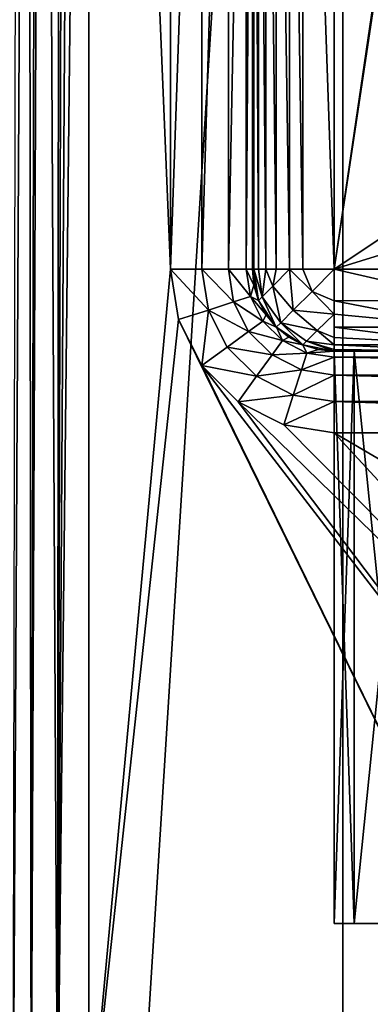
# Model space of a CAD drawing. Header units: millimetres. Extents: x -147 to 148, y -145 to 204.
# Tile 453 of 571: x 85.08 to 87.22, y 4.51 to 10.53. Entities that reach past the tile are written whole.
import ezdxf

# ---------------------------------------------------------------- set-up
doc = ezdxf.new("R2010")
doc.units = ezdxf.units.MM
doc.header["$LTSCALE"] = 26.699852
for name, color, linetype in [('1321', 7, 'CONTINUOUS'), ('1322', 7, 'CONTINUOUS'), ('1323', 7, 'CONTINUOUS'), ('1967', 7, 'CONTINUOUS'), ('1969', 7, 'CONTINUOUS'), ('1985', 7, 'CONTINUOUS'), ('2000', 7, 'CONTINUOUS'), ('2001', 7, 'CONTINUOUS'), ('2002', 7, 'CONTINUOUS'), ('2007', 7, 'CONTINUOUS'), ('2011', 7, 'CONTINUOUS'), ('743', 7, 'CONTINUOUS'), ('745', 7, 'CONTINUOUS'), ('759', 7, 'CONTINUOUS'), ('760', 7, 'CONTINUOUS'), ('765', 7, 'CONTINUOUS'), ('905', 7, 'CONTINUOUS'), ('906', 7, 'CONTINUOUS'), ('907', 7, 'CONTINUOUS'), ('908', 7, 'CONTINUOUS'), ('910', 7, 'CONTINUOUS'), ('911', 7, 'CONTINUOUS'), ('912', 7, 'CONTINUOUS'), ('931', 7, 'CONTINUOUS')]:
    doc.layers.add(name, color=color, linetype=linetype)

msp = doc.modelspace()

# ---------------------------------------------------------------- linework, layer by layer
at = {"layer": '1321', "color": 7, "linetype": 'CONTINUOUS', "true_color": 0xd8d8d8}
for points in [[(86.5, 9, 86.9), (86.5, 14.5, 86.9), (86.5094, 14.5, 86.9963), (86.5, 9, 86.9)], [(86.5092, 9, 86.9956), (86.5, 9, 86.9), (86.5094, 14.5, 86.9963), (86.5092, 9, 86.9956)], [(86.5369, 9, 87.0886), (86.5092, 9, 86.9956), (86.5094, 14.5, 86.9963), (86.5369, 9, 87.0886)], [(86.5374, 14.5, 87.0898), (86.5369, 9, 87.0886), (86.5094, 14.5, 86.9963), (86.5374, 14.5, 87.0898)], [(86.5826, 9, 87.1753), (86.5369, 9, 87.0886), (86.5374, 14.5, 87.0898), (86.5826, 9, 87.1753)], [(86.5835, 14.5, 87.1766), (86.5826, 9, 87.1753), (86.5374, 14.5, 87.0898), (86.5835, 14.5, 87.1766)], [(86.6449, 9, 87.252), (86.5826, 9, 87.1753), (86.5835, 14.5, 87.1766), (86.6449, 9, 87.252)], [(86.6456, 14.5, 87.2527), (86.6449, 9, 87.252), (86.5835, 14.5, 87.1766), (86.6456, 14.5, 87.2527)], [(86.7259, 9, 87.3181), (86.6449, 9, 87.252), (86.6456, 14.5, 87.2527), (86.7259, 9, 87.3181)], [(86.7262, 14.5, 87.3184), (86.7259, 9, 87.3181), (86.6456, 14.5, 87.2527), (86.7262, 14.5, 87.3184)], [(86.8078, 9, 87.3616), (86.7259, 9, 87.3181), (86.7262, 14.5, 87.3184), (86.8078, 9, 87.3616)], [(86.8081, 14.5, 87.3617), (86.8078, 9, 87.3616), (86.7262, 14.5, 87.3184), (86.8081, 14.5, 87.3617)], [(87, 9, 87.4), (86.8078, 9, 87.3616), (86.8081, 14.5, 87.3617), (87, 9, 87.4)], [(87, 14.5, 87.4), (87, 9, 87.4), (86.8081, 14.5, 87.3617), (87, 14.5, 87.4)]]:
    msp.add_3dface(points, dxfattribs=at)
at = {"layer": '1322', "color": 7, "linetype": 'CONTINUOUS', "true_color": 0xd8d8d8}
for points in [[(86.5379, 8.809, 86.9), (86.5, 9, 86.9), (86.5092, 9, 86.9956), (86.5379, 8.809, 86.9)], [(86.5607, 8.8318, 87.0694), (86.5379, 8.809, 86.9), (86.5092, 9, 86.9956), (86.5607, 8.8318, 87.0694)], [(86.5369, 9, 87.0886), (86.5607, 8.8318, 87.0694), (86.5092, 9, 86.9956), (86.5369, 9, 87.0886)], [(86.5826, 9, 87.1753), (86.5607, 8.8318, 87.0694), (86.5369, 9, 87.0886), (86.5826, 9, 87.1753)], [(86.6258, 8.8969, 87.2152), (86.5607, 8.8318, 87.0694), (86.5826, 9, 87.1753), (86.6258, 8.8969, 87.2152)], [(86.6449, 9, 87.252), (86.6258, 8.8969, 87.2152), (86.5826, 9, 87.1753), (86.6449, 9, 87.252)], [(86.7259, 9, 87.3181), (86.6258, 8.8969, 87.2152), (86.6449, 9, 87.252), (86.7259, 9, 87.3181)], [(86.6258, 8.8969, 87.2152), (86.7259, 9, 87.3181), (86.7498, 8.7501, 87.2535), (86.6258, 8.8969, 87.2152)], [(86.7498, 8.7501, 87.2535), (86.7259, 9, 87.3181), (86.8645, 8.8647, 87.3619), (86.7498, 8.7501, 87.2535)], [(86.8645, 8.8647, 87.3619), (86.7259, 9, 87.3181), (86.8078, 9, 87.3616), (86.8645, 8.8647, 87.3619)], [(87, 9, 87.4), (86.8645, 8.8647, 87.3619), (86.8078, 9, 87.3616), (87, 9, 87.4)], [(87, 8.8081, 87.3617), (86.8645, 8.8647, 87.3619), (87, 9, 87.4), (87, 8.8081, 87.3617)], [(86.5607, 8.8318, 87.0694), (86.6258, 8.8969, 87.2152), (86.6732, 8.6735, 87.0913), (86.5607, 8.8318, 87.0694)], [(86.6732, 8.6735, 87.0913), (86.6258, 8.8969, 87.2152), (86.7498, 8.7501, 87.2535), (86.6732, 8.6735, 87.0913)], [(87, 8.7262, 87.3184), (86.7498, 8.7501, 87.2535), (86.8645, 8.8647, 87.3619), (87, 8.7262, 87.3184)], [(87, 8.8081, 87.3617), (87, 8.7262, 87.3184), (86.8645, 8.8647, 87.3619), (87, 8.8081, 87.3617)], [(86.6463, 8.6466, 86.9), (86.5379, 8.809, 86.9), (86.5607, 8.8318, 87.0694), (86.6463, 8.6466, 86.9)], [(86.6463, 8.6466, 86.9), (86.5607, 8.8318, 87.0694), (86.6732, 8.6735, 87.0913), (86.6463, 8.6466, 86.9)], [(86.6732, 8.6735, 87.0913), (86.7498, 8.7501, 87.2535), (86.8968, 8.6262, 87.2156), (86.6732, 8.6735, 87.0913)], [(86.7498, 8.7501, 87.2535), (87, 8.7262, 87.3184), (86.8968, 8.6262, 87.2156), (86.7498, 8.7501, 87.2535)], [(86.8087, 8.5381, 86.9), (86.6463, 8.6466, 86.9), (86.6732, 8.6735, 87.0913), (86.8087, 8.5381, 86.9)], [(86.8087, 8.5381, 86.9), (86.6732, 8.6735, 87.0913), (86.8315, 8.5609, 87.0697), (86.8087, 8.5381, 86.9)], [(86.8315, 8.5609, 87.0697), (86.6732, 8.6735, 87.0913), (86.8968, 8.6262, 87.2156), (86.8315, 8.5609, 87.0697)], [(87, 8.7262, 87.3184), (87, 8.5835, 87.1766), (86.8968, 8.6262, 87.2156), (87, 8.7262, 87.3184)], [(87, 8.7262, 87.3184), (87, 8.6456, 87.2527), (87, 8.5835, 87.1766), (87, 8.7262, 87.3184)], [(87, 8.5374, 87.0898), (86.8315, 8.5609, 87.0697), (86.8968, 8.6262, 87.2156), (87, 8.5374, 87.0898)], [(87, 8.5835, 87.1766), (87, 8.5374, 87.0898), (86.8968, 8.6262, 87.2156), (87, 8.5835, 87.1766)], [(87, 8.5, 86.9), (86.8087, 8.5381, 86.9), (86.8315, 8.5609, 87.0697), (87, 8.5, 86.9)], [(87, 8.5094, 86.9963), (87, 8.5, 86.9), (86.8315, 8.5609, 87.0697), (87, 8.5094, 86.9963)], [(87, 8.5374, 87.0898), (87, 8.5094, 86.9963), (86.8315, 8.5609, 87.0697), (87, 8.5374, 87.0898)]]:
    msp.add_3dface(points, dxfattribs=at)
at = {"layer": '1323', "color": 7, "linetype": 'CONTINUOUS', "true_color": 0xd8d8d8}
for points in [[(87, 9, 87.4), (87.8358, 9, 87.4), (87.8358, 8.8087, 87.3619), (87, 9, 87.4)], [(87, 9, 87.4), (87.8358, 8.8087, 87.3619), (87, 8.8081, 87.3617), (87, 9, 87.4)], [(87.8358, 8.8087, 87.3619), (87.8358, 8.6463, 87.2534), (87, 8.8081, 87.3617), (87.8358, 8.8087, 87.3619)], [(87, 8.8081, 87.3617), (87.8358, 8.6463, 87.2534), (87, 8.7262, 87.3184), (87, 8.8081, 87.3617)], [(87, 8.7262, 87.3184), (87.8358, 8.6463, 87.2534), (87, 8.6456, 87.2527), (87, 8.7262, 87.3184)], [(87.8358, 8.6463, 87.2534), (87.8358, 8.5379, 87.091), (87, 8.6456, 87.2527), (87.8358, 8.6463, 87.2534)], [(87, 8.6456, 87.2527), (87.8358, 8.5379, 87.091), (87, 8.5835, 87.1766), (87, 8.6456, 87.2527)], [(87, 8.5835, 87.1766), (87.8358, 8.5379, 87.091), (87, 8.5374, 87.0898), (87, 8.5835, 87.1766)], [(87.8358, 8.5379, 87.091), (87.8358, 8.5, 86.9), (87, 8.5374, 87.0898), (87.8358, 8.5379, 87.091)], [(87, 8.5374, 87.0898), (87.8358, 8.5, 86.9), (87, 8.5094, 86.9963), (87, 8.5374, 87.0898)], [(87.8358, 8.5, 86.9), (87, 8.5, 86.9), (87, 8.5094, 86.9963), (87.8358, 8.5, 86.9)]]:
    msp.add_3dface(points, dxfattribs=at)
at = {"layer": '1967', "color": 7, "linetype": 'CONTINUOUS', "true_color": 0xd8d8d8}
for points in [[(83.7687, 18.0803, 29.5107), (86.3052, 18.7647, 29.4987), (84.2026, 10.2776, 29.6469), (83.7687, 18.0803, 29.5107)], [(84.2026, 10.2776, 29.6469), (86.3052, 18.7647, 29.4987), (85.1294, 10.7476, 29.6387), (84.2026, 10.2776, 29.6469)]]:
    msp.add_3dface(points, dxfattribs=at)
at = {"layer": '1969', "color": 7, "linetype": 'CONTINUOUS', "true_color": 0xd8d8d8}
msp.add_3dface([(85.8961, 11.2764, 33.6612), (84.6145, 18.3506, 33.7847), (84.0004, 10.3925, 33.6458), (85.8961, 11.2764, 33.6612)], dxfattribs=at)
at = {"layer": '1985', "color": 7, "linetype": 'CONTINUOUS', "true_color": 0xd8d8d8}
msp.add_3dface([(84.0004, 10.3925, 39.1827), (84.6575, 18.3632, 39.0436), (85.8961, 11.2764, 39.1673), (84.0004, 10.3925, 39.1827)], dxfattribs=at)
at = {"layer": '2000', "color": 7, "linetype": 'CONTINUOUS', "true_color": 0xd8d8d8}
for points in [[(84.1003, 10.2193, 33.0536), (85.1294, 10.7476, 29.6387), (85.9638, 11.0883, 33.0536), (84.1003, 10.2193, 33.0536)], [(84.2026, 10.2776, 29.6469), (85.1294, 10.7476, 29.6387), (84.1003, 10.2193, 33.0536), (84.2026, 10.2776, 29.6469)]]:
    msp.add_3dface(points, dxfattribs=at)
at = {"layer": '2001', "color": 7, "linetype": 'CONTINUOUS', "true_color": 0xd8d8d8}
for points in [[(83.9999, 10.3923, 33.4), (85.9638, 11.0883, 33.0536), (85.896, 11.2764, 33.4), (83.9999, 10.3923, 33.4)], [(84.1003, 10.2193, 33.0536), (85.9638, 11.0883, 33.0536), (83.9999, 10.3923, 33.4), (84.1003, 10.2193, 33.0536)]]:
    msp.add_3dface(points, dxfattribs=at)
at = {"layer": '2002', "color": 7, "linetype": 'CONTINUOUS', "true_color": 0xd8d8d8}
for points in [[(84.0004, 10.3925, 33.6458), (83.9999, 10.3923, 33.4), (85.896, 11.2764, 33.4), (84.0004, 10.3925, 33.6458)], [(83.9999, 10.3923, 42.4), (84.0004, 10.3925, 39.1827), (85.896, 11.2764, 42.4), (83.9999, 10.3923, 42.4)], [(85.8961, 11.2764, 33.6612), (84.0004, 10.3925, 33.6458), (85.896, 11.2764, 33.4), (85.8961, 11.2764, 33.6612)], [(84.0004, 10.3925, 39.1827), (85.8961, 11.2764, 39.1673), (85.896, 11.2764, 42.4), (84.0004, 10.3925, 39.1827)]]:
    msp.add_3dface(points, dxfattribs=at)
at = {"layer": '2007', "color": 7, "linetype": 'CONTINUOUS', "true_color": 0xd8d8d8}
for points in [[(80.4783, 10.3315, 42.9), (85.7975, 11.5476, 42.9), (82.3098, 11.7584, 42.9), (80.4783, 10.3315, 42.9)], [(83.8553, 10.642, 42.9), (85.7975, 11.5476, 42.9), (80.4783, 10.3315, 42.9), (83.8553, 10.642, 42.9)]]:
    msp.add_3dface(points, dxfattribs=at)
at = {"layer": '2011', "color": 7, "linetype": 'CONTINUOUS', "true_color": 0xd8d8d8}
msp.add_3dface([(83.9999, 10.3923, 42.4), (85.896, 11.2764, 42.4), (83.8553, 10.642, 42.9), (83.9999, 10.3923, 42.4)], dxfattribs=at)
at = {"layer": '743', "color": 7, "linetype": 'CONTINUOUS', "true_color": 0xd8d8d8}
for points in [[(90, -23.5, 93.4), (90, 23.5, 93.4), (87.0535, 23.3145, 93.4), (90, -23.5, 93.4)], [(84.1548, 22.7613, 93.4), (84.1549, -22.7613, 93.4), (87.0535, 23.3145, 93.4), (84.1548, 22.7613, 93.4)], [(84.1549, -22.7613, 93.4), (87.0536, -23.3145, 93.4), (87.0535, 23.3145, 93.4), (84.1549, -22.7613, 93.4)], [(87.0536, -23.3145, 93.4), (90, -23.5, 93.4), (87.0535, 23.3145, 93.4), (87.0536, -23.3145, 93.4)]]:
    msp.add_3dface(points, dxfattribs=at)
at = {"layer": '745', "color": 7, "linetype": 'CONTINUOUS', "true_color": 0xd8d8d8}
for points in [[(86, 14.5, 78.9), (86, 9, 78.9), (85.5, 21.0238, 78.9), (86, 14.5, 78.9)], [(85.5, 21.0238, 78.9), (86, 9, 78.9), (85.5, 3.6056, 78.9), (85.5, 21.0238, 78.9)], [(86, 9, 78.9), (86.0483, 8.6931, 78.9), (85.5, 3.6056, 78.9), (86, 9, 78.9)], [(86.0483, 8.6931, 78.9), (88.4088, 3.8868, 78.9), (85.5, 3.6056, 78.9), (86.0483, 8.6931, 78.9)], [(86.1907, 8.4126, 78.9), (88.4088, 3.8868, 78.9), (86.0483, 8.6931, 78.9), (86.1907, 8.4126, 78.9)], [(89.4568, 4.1645, 78.9), (88.4088, 3.8868, 78.9), (86.1907, 8.4126, 78.9), (89.4568, 4.1645, 78.9)], [(86.4126, 8.1907, 78.9), (89.4568, 4.1645, 78.9), (86.1907, 8.4126, 78.9), (86.4126, 8.1907, 78.9)], [(90.5411, 4.1648, 78.9), (89.4568, 4.1645, 78.9), (86.4126, 8.1907, 78.9), (90.5411, 4.1648, 78.9)], [(86.6931, 8.0483, 78.9), (90.5411, 4.1648, 78.9), (86.4126, 8.1907, 78.9), (86.6931, 8.0483, 78.9)], [(87, 8, 78.9), (90.5411, 4.1648, 78.9), (86.6931, 8.0483, 78.9), (87, 8, 78.9)], [(90.5411, 4.1648, 78.9), (87, 8, 78.9), (94.5, 3.6056, 78.9), (90.5411, 4.1648, 78.9)], [(87, 8, 78.9), (93, 8, 78.9), (94.5, 3.6056, 78.9), (87, 8, 78.9)]]:
    msp.add_3dface(points, dxfattribs=at)
at = {"layer": '759', "color": 7, "linetype": 'CONTINUOUS', "true_color": 0xd8d8d8}
for points in [[(86.5, 14.5, 86.9), (86.5, 9, 86.9), (86.5, 9, 79.4), (86.5, 14.5, 86.9)], [(86.5, 14.5, 83.9), (86.5, 14.5, 86.9), (86.5, 9, 79.4), (86.5, 14.5, 83.9)], [(86.5, 14.5, 79.4), (86.5, 14.5, 83.9), (86.5, 9, 79.4), (86.5, 14.5, 79.4)]]:
    msp.add_3dface(points, dxfattribs=at)
at = {"layer": '760', "color": 7, "linetype": 'CONTINUOUS', "true_color": 0xd8d8d8}
for points in [[(93, 8.5, 79.4), (87, 8.5, 79.4), (88.7534, 8.5, 81.1713), (93, 8.5, 79.4)], [(88.7534, 8.5, 81.1713), (87, 8.5, 79.4), (88.0359, 8.5, 81.6324), (88.7534, 8.5, 81.1713)], [(88.0359, 8.5, 81.6324), (87, 8.5, 79.4), (87.4765, 8.5, 82.2781), (88.0359, 8.5, 81.6324)], [(87.4765, 8.5, 82.2781), (87, 8.5, 79.4), (87.1215, 8.5, 83.0553), (87.4765, 8.5, 82.2781)], [(87.1215, 8.5, 83.0553), (87, 8.5, 79.4), (87, 8.5, 83.9), (87.1215, 8.5, 83.0553)], [(87, 8.5, 83.9), (87, 8.5, 86.9), (87.1215, 8.5, 84.7447), (87, 8.5, 83.9)], [(87, 8.5, 86.9), (87.8358, 8.5, 86.9), (90.4273, 8.5, 86.8693), (87, 8.5, 86.9)], [(87.1215, 8.5, 84.7447), (87, 8.5, 86.9), (87.4765, 8.5, 85.5219), (87.1215, 8.5, 84.7447)], [(87.4765, 8.5, 85.5219), (87, 8.5, 86.9), (88.0359, 8.5, 86.1676), (87.4765, 8.5, 85.5219)], [(88.0359, 8.5, 86.1676), (87, 8.5, 86.9), (88.7534, 8.5, 86.6287), (88.0359, 8.5, 86.1676)], [(88.7534, 8.5, 86.6287), (87, 8.5, 86.9), (89.5727, 8.5, 86.8693), (88.7534, 8.5, 86.6287)], [(89.5727, 8.5, 86.8693), (87, 8.5, 86.9), (90.4273, 8.5, 86.8693), (89.5727, 8.5, 86.8693)]]:
    msp.add_3dface(points, dxfattribs=at)
at = {"layer": '765', "color": 7, "linetype": 'CONTINUOUS', "true_color": 0xd8d8d8}
for points in [[(87, 14.5, 87.4), (87.7721, 14.2568, 87.4), (87, 9, 87.4), (87, 14.5, 87.4)], [(87.7721, 14.2568, 87.4), (87.75, 14, 87.4), (87, 9, 87.4), (87.7721, 14.2568, 87.4)], [(87.75, 14, 87.4), (87.75, 9.5, 87.4), (87, 9, 87.4), (87.75, 14, 87.4)], [(87.75, 9.5, 87.4), (87.7729, 9.2387, 87.4), (87, 9, 87.4), (87.75, 9.5, 87.4)], [(87.7729, 9.2387, 87.4), (87.8358, 9, 87.4), (87, 9, 87.4), (87.7729, 9.2387, 87.4)]]:
    msp.add_3dface(points, dxfattribs=at)
at = {"layer": '905', "color": 7, "linetype": 'CONTINUOUS', "true_color": 0xd8d8d8}
for points in [[(87.1214, 5, 83.0555), (87, 5, 83.9), (92.8786, 5, 83.0555), (87.1214, 5, 83.0555)], [(92.8786, 5, 83.0555), (87, 5, 83.9), (93, 5, 83.9), (92.8786, 5, 83.0555)], [(93, 5, 83.9), (87, 5, 83.9), (87.1214, 5, 84.7445), (93, 5, 83.9)], [(87.4762, 5, 82.2786), (87.1214, 5, 83.0555), (92.5238, 5, 82.2786), (87.4762, 5, 82.2786)], [(92.5238, 5, 82.2786), (87.1214, 5, 83.0555), (92.8786, 5, 83.0555), (92.5238, 5, 82.2786)], [(92.8786, 5, 84.7445), (93, 5, 83.9), (87.1214, 5, 84.7445), (92.8786, 5, 84.7445)], [(87.4762, 5, 85.5214), (92.8786, 5, 84.7445), (87.1214, 5, 84.7445), (87.4762, 5, 85.5214)]]:
    msp.add_3dface(points, dxfattribs=at)
at = {"layer": '906', "color": 7, "linetype": 'CONTINUOUS', "true_color": 0xd8d8d8}
for points in [[(87, 8.5, 83.9), (87.1215, 8.5, 84.7447), (87, 5, 83.9), (87, 8.5, 83.9)], [(87, 5, 83.9), (87.1215, 8.5, 84.7447), (87.1214, 5, 84.7445), (87, 5, 83.9)], [(87.1215, 8.5, 84.7447), (87.4765, 8.5, 85.5219), (87.1214, 5, 84.7445), (87.1215, 8.5, 84.7447)], [(87.4765, 8.5, 85.5219), (87.4762, 5, 85.5214), (87.1214, 5, 84.7445), (87.4765, 8.5, 85.5219)]]:
    msp.add_3dface(points, dxfattribs=at)
at = {"layer": '907', "color": 7, "linetype": 'CONTINUOUS', "true_color": 0xd8d8d8}
for points in [[(87.1215, 8.5, 83.0553), (87, 8.5, 83.9), (87.1214, 5, 83.0555), (87.1215, 8.5, 83.0553)], [(87, 8.5, 83.9), (87, 5, 83.9), (87.1214, 5, 83.0555), (87, 8.5, 83.9)], [(87.1215, 8.5, 83.0553), (87.1214, 5, 83.0555), (87.4762, 5, 82.2786), (87.1215, 8.5, 83.0553)], [(87.4765, 8.5, 82.2781), (87.1215, 8.5, 83.0553), (87.4762, 5, 82.2786), (87.4765, 8.5, 82.2781)]]:
    msp.add_3dface(points, dxfattribs=at)
at = {"layer": '908', "color": 7, "linetype": 'CONTINUOUS', "true_color": 0xd8d8d8}
for points in [[(86.5, 9, 79.4), (86.5, 9, 86.9), (86.5379, 8.809, 86.9), (86.5, 9, 79.4)], [(86.5, 9, 79.4), (86.5379, 8.809, 86.9), (86.5096, 8.9025, 79.4), (86.5, 9, 79.4)], [(86.5096, 8.9025, 79.4), (86.5379, 8.809, 86.9), (86.5381, 8.8087, 79.4), (86.5096, 8.9025, 79.4)], [(86.5379, 8.809, 86.9), (86.6463, 8.6466, 86.9), (86.5381, 8.8087, 79.4), (86.5379, 8.809, 86.9)], [(86.5381, 8.8087, 79.4), (86.6463, 8.6466, 86.9), (86.5843, 8.7222, 79.4), (86.5381, 8.8087, 79.4)], [(86.5843, 8.7222, 79.4), (86.6463, 8.6466, 86.9), (86.6464, 8.6464, 79.4), (86.5843, 8.7222, 79.4)], [(86.6463, 8.6466, 86.9), (86.8087, 8.5381, 86.9), (86.6464, 8.6464, 79.4), (86.6463, 8.6466, 86.9)], [(86.6464, 8.6464, 79.4), (86.8087, 8.5381, 86.9), (86.7222, 8.5843, 79.4), (86.6464, 8.6464, 79.4)], [(86.7222, 8.5843, 79.4), (86.8087, 8.5381, 86.9), (86.8087, 8.5381, 79.4), (86.7222, 8.5843, 79.4)], [(86.8087, 8.5381, 86.9), (87, 8.5, 86.9), (86.8087, 8.5381, 79.4), (86.8087, 8.5381, 86.9)], [(86.8087, 8.5381, 79.4), (87, 8.5, 86.9), (86.9025, 8.5096, 79.4), (86.8087, 8.5381, 79.4)], [(87, 8.5, 83.9), (87, 8.5, 79.4), (86.9025, 8.5096, 79.4), (87, 8.5, 83.9)], [(87, 8.5, 86.9), (87, 8.5, 83.9), (86.9025, 8.5096, 79.4), (87, 8.5, 86.9)]]:
    msp.add_3dface(points, dxfattribs=at)
at = {"layer": '910', "color": 7, "linetype": 'CONTINUOUS', "true_color": 0xd8d8d8}
for points in [[(86, 9, 78.9), (86, 14.5, 78.9), (86.1913, 14.5, 78.9381), (86, 9, 78.9)], [(86, 9, 78.9), (86.1913, 14.5, 78.9381), (86.1913, 9, 78.9381), (86, 9, 78.9)], [(86.1913, 14.5, 78.9381), (86.3537, 14.5, 79.0466), (86.1913, 9, 78.9381), (86.1913, 14.5, 78.9381)], [(86.1913, 9, 78.9381), (86.3537, 14.5, 79.0466), (86.3537, 9, 79.0466), (86.1913, 9, 78.9381)], [(86.3537, 14.5, 79.0466), (86.4621, 14.5, 79.209), (86.3537, 9, 79.0466), (86.3537, 14.5, 79.0466)], [(86.3537, 9, 79.0466), (86.4621, 14.5, 79.209), (86.4621, 9, 79.209), (86.3537, 9, 79.0466)], [(86.5, 14.5, 79.4), (86.5, 9, 79.4), (86.4621, 9, 79.209), (86.5, 14.5, 79.4)], [(86.4621, 14.5, 79.209), (86.5, 14.5, 79.4), (86.4621, 9, 79.209), (86.4621, 14.5, 79.209)]]:
    msp.add_3dface(points, dxfattribs=at)
at = {"layer": '911', "color": 7, "linetype": 'CONTINUOUS', "true_color": 0xd8d8d8}
for points in [[(86.0483, 8.6931, 78.9), (86, 9, 78.9), (86.2309, 8.7501, 78.9381), (86.0483, 8.6931, 78.9)], [(86, 9, 78.9), (86.1913, 9, 78.9381), (86.2309, 8.7501, 78.9381), (86, 9, 78.9)], [(86.1913, 9, 78.9381), (86.3537, 9, 79.0466), (86.3853, 8.8003, 79.0466), (86.1913, 9, 78.9381)], [(86.2309, 8.7501, 78.9381), (86.1913, 9, 78.9381), (86.3853, 8.8003, 79.0466), (86.2309, 8.7501, 78.9381)], [(86.3537, 9, 79.0466), (86.4621, 9, 79.209), (86.4884, 8.8338, 79.209), (86.3537, 9, 79.0466)], [(86.3853, 8.8003, 79.0466), (86.3537, 9, 79.0466), (86.4884, 8.8338, 79.209), (86.3853, 8.8003, 79.0466)], [(86.5, 9, 79.4), (86.5096, 8.9025, 79.4), (86.4621, 9, 79.209), (86.5, 9, 79.4)], [(86.4621, 9, 79.209), (86.5096, 8.9025, 79.4), (86.4884, 8.8338, 79.209), (86.4621, 9, 79.209)], [(86.5096, 8.9025, 79.4), (86.5381, 8.8087, 79.4), (86.4884, 8.8338, 79.209), (86.5096, 8.9025, 79.4)], [(86.4771, 8.6201, 79.0466), (86.2309, 8.7501, 78.9381), (86.3853, 8.8003, 79.0466), (86.4771, 8.6201, 79.0466)], [(86.5648, 8.6838, 79.209), (86.3853, 8.8003, 79.0466), (86.4884, 8.8338, 79.209), (86.5648, 8.6838, 79.209)], [(86.4771, 8.6201, 79.0466), (86.3853, 8.8003, 79.0466), (86.5648, 8.6838, 79.209), (86.4771, 8.6201, 79.0466)], [(86.5381, 8.8087, 79.4), (86.5843, 8.7222, 79.4), (86.4884, 8.8338, 79.209), (86.5381, 8.8087, 79.4)], [(86.5843, 8.7222, 79.4), (86.5648, 8.6838, 79.209), (86.4884, 8.8338, 79.209), (86.5843, 8.7222, 79.4)], [(86.1907, 8.4126, 78.9), (86.0483, 8.6931, 78.9), (86.2309, 8.7501, 78.9381), (86.1907, 8.4126, 78.9)], [(86.3458, 8.5247, 78.9381), (86.1907, 8.4126, 78.9), (86.2309, 8.7501, 78.9381), (86.3458, 8.5247, 78.9381)], [(86.3458, 8.5247, 78.9381), (86.2309, 8.7501, 78.9381), (86.4771, 8.6201, 79.0466), (86.3458, 8.5247, 78.9381)], [(86.6838, 8.5648, 79.209), (86.4771, 8.6201, 79.0466), (86.5648, 8.6838, 79.209), (86.6838, 8.5648, 79.209)], [(86.5843, 8.7222, 79.4), (86.6464, 8.6464, 79.4), (86.5648, 8.6838, 79.209), (86.5843, 8.7222, 79.4)], [(86.6464, 8.6464, 79.4), (86.6838, 8.5648, 79.209), (86.5648, 8.6838, 79.209), (86.6464, 8.6464, 79.4)], [(86.6201, 8.4771, 79.0466), (86.3458, 8.5247, 78.9381), (86.4771, 8.6201, 79.0466), (86.6201, 8.4771, 79.0466)], [(86.6201, 8.4771, 79.0466), (86.4771, 8.6201, 79.0466), (86.6838, 8.5648, 79.209), (86.6201, 8.4771, 79.0466)], [(86.6464, 8.6464, 79.4), (86.7222, 8.5843, 79.4), (86.6838, 8.5648, 79.209), (86.6464, 8.6464, 79.4)], [(86.8338, 8.4884, 79.209), (86.6201, 8.4771, 79.0466), (86.6838, 8.5648, 79.209), (86.8338, 8.4884, 79.209)], [(86.7222, 8.5843, 79.4), (86.8087, 8.5381, 79.4), (86.6838, 8.5648, 79.209), (86.7222, 8.5843, 79.4)], [(86.8087, 8.5381, 79.4), (86.8338, 8.4884, 79.209), (86.6838, 8.5648, 79.209), (86.8087, 8.5381, 79.4)], [(86.5247, 8.3458, 78.9381), (86.1907, 8.4126, 78.9), (86.3458, 8.5247, 78.9381), (86.5247, 8.3458, 78.9381)], [(86.5247, 8.3458, 78.9381), (86.3458, 8.5247, 78.9381), (86.6201, 8.4771, 79.0466), (86.5247, 8.3458, 78.9381)], [(86.8003, 8.3853, 79.0466), (86.6201, 8.4771, 79.0466), (86.8338, 8.4884, 79.209), (86.8003, 8.3853, 79.0466)], [(87, 8.4621, 79.209), (86.8003, 8.3853, 79.0466), (86.8338, 8.4884, 79.209), (87, 8.4621, 79.209)], [(86.8087, 8.5381, 79.4), (86.9025, 8.5096, 79.4), (86.8338, 8.4884, 79.209), (86.8087, 8.5381, 79.4)], [(86.9025, 8.5096, 79.4), (87, 8.5, 79.4), (86.8338, 8.4884, 79.209), (86.9025, 8.5096, 79.4)], [(87, 8.5, 79.4), (87, 8.4621, 79.209), (86.8338, 8.4884, 79.209), (87, 8.5, 79.4)], [(86.8003, 8.3853, 79.0466), (86.5247, 8.3458, 78.9381), (86.6201, 8.4771, 79.0466), (86.8003, 8.3853, 79.0466)], [(87, 8.3537, 79.0466), (86.8003, 8.3853, 79.0466), (87, 8.4621, 79.209), (87, 8.3537, 79.0466)], [(86.4126, 8.1907, 78.9), (86.1907, 8.4126, 78.9), (86.5247, 8.3458, 78.9381), (86.4126, 8.1907, 78.9)], [(86.7501, 8.2309, 78.9381), (86.5247, 8.3458, 78.9381), (86.8003, 8.3853, 79.0466), (86.7501, 8.2309, 78.9381)], [(87, 8.3537, 79.0466), (86.7501, 8.2309, 78.9381), (86.8003, 8.3853, 79.0466), (87, 8.3537, 79.0466)], [(86.7501, 8.2309, 78.9381), (86.4126, 8.1907, 78.9), (86.5247, 8.3458, 78.9381), (86.7501, 8.2309, 78.9381)], [(87, 8.1913, 78.9381), (86.7501, 8.2309, 78.9381), (87, 8.3537, 79.0466), (87, 8.1913, 78.9381)], [(86.6931, 8.0483, 78.9), (86.4126, 8.1907, 78.9), (86.7501, 8.2309, 78.9381), (86.6931, 8.0483, 78.9)], [(87, 8.1913, 78.9381), (86.6931, 8.0483, 78.9), (86.7501, 8.2309, 78.9381), (87, 8.1913, 78.9381)], [(87, 8, 78.9), (86.6931, 8.0483, 78.9), (87, 8.1913, 78.9381), (87, 8, 78.9)]]:
    msp.add_3dface(points, dxfattribs=at)
at = {"layer": '912', "color": 7, "linetype": 'CONTINUOUS', "true_color": 0xd8d8d8}
for points in [[(87, 8.5, 79.4), (93, 8.5, 79.4), (93, 8.4621, 79.209), (87, 8.5, 79.4)], [(87, 8.4621, 79.209), (87, 8.5, 79.4), (93, 8.4621, 79.209), (87, 8.4621, 79.209)], [(87, 8.3537, 79.0466), (87, 8.4621, 79.209), (93, 8.3537, 79.0466), (87, 8.3537, 79.0466)], [(93, 8.3537, 79.0466), (87, 8.4621, 79.209), (93, 8.4621, 79.209), (93, 8.3537, 79.0466)], [(87, 8.1913, 78.9381), (87, 8.3537, 79.0466), (93, 8.1913, 78.9381), (87, 8.1913, 78.9381)], [(93, 8.1913, 78.9381), (87, 8.3537, 79.0466), (93, 8.3537, 79.0466), (93, 8.1913, 78.9381)], [(93, 8, 78.9), (87, 8, 78.9), (87, 8.1913, 78.9381), (93, 8, 78.9)], [(93, 8, 78.9), (87, 8.1913, 78.9381), (93, 8.1913, 78.9381), (93, 8, 78.9)]]:
    msp.add_3dface(points, dxfattribs=at)
at = {"layer": '931', "color": 7, "linetype": 'CONTINUOUS', "true_color": 0xd8d8d8}
for points in [[(85.5, 21.0238, 78.9), (85.5, 3.6056, 78.9), (85.3087, 3.6056, 78.9381), (85.5, 21.0238, 78.9)], [(85.5, 21.0238, 78.9), (85.3087, 3.6056, 78.9381), (85.4188, 20.9767, 78.9066), (85.5, 21.0238, 78.9)], [(85.4188, 20.9767, 78.9066), (85.3087, 3.6056, 78.9381), (85.3571, 20.9248, 78.9208), (85.4188, 20.9767, 78.9066)], [(85.323, 20.8917, 78.9324), (85.3087, 3.6056, 78.9381), (85.2187, 20.7526, 78.9866), (85.323, 20.8917, 78.9324)], [(85.3571, 20.9248, 78.9208), (85.3087, 3.6056, 78.9381), (85.323, 20.8917, 78.9324), (85.3571, 20.9248, 78.9208)], [(85.3087, 3.6056, 78.9381), (85.1464, 3.6056, 79.0464), (85.2187, 20.7526, 78.9866), (85.3087, 3.6056, 78.9381)], [(85.2187, 20.7526, 78.9866), (85.1464, 3.6056, 79.0464), (85.1855, 20.6917, 79.0113), (85.2187, 20.7526, 78.9866)], [(85.1855, 20.6917, 79.0113), (85.1464, 3.6056, 79.0464), (85.128, 20.5709, 79.0659), (85.1855, 20.6917, 79.0113)], [(85.1464, 3.6056, 79.0464), (85.0381, 3.6056, 79.2087), (85.128, 20.5709, 79.0659), (85.1464, 3.6056, 79.0464)], [(85.128, 20.5709, 79.0659), (85.0381, 3.6056, 79.2087), (85.0696, 20.4083, 79.1455), (85.128, 20.5709, 79.0659)]]:
    msp.add_3dface(points, dxfattribs=at)

doc.saveas('drawing.dxf')
